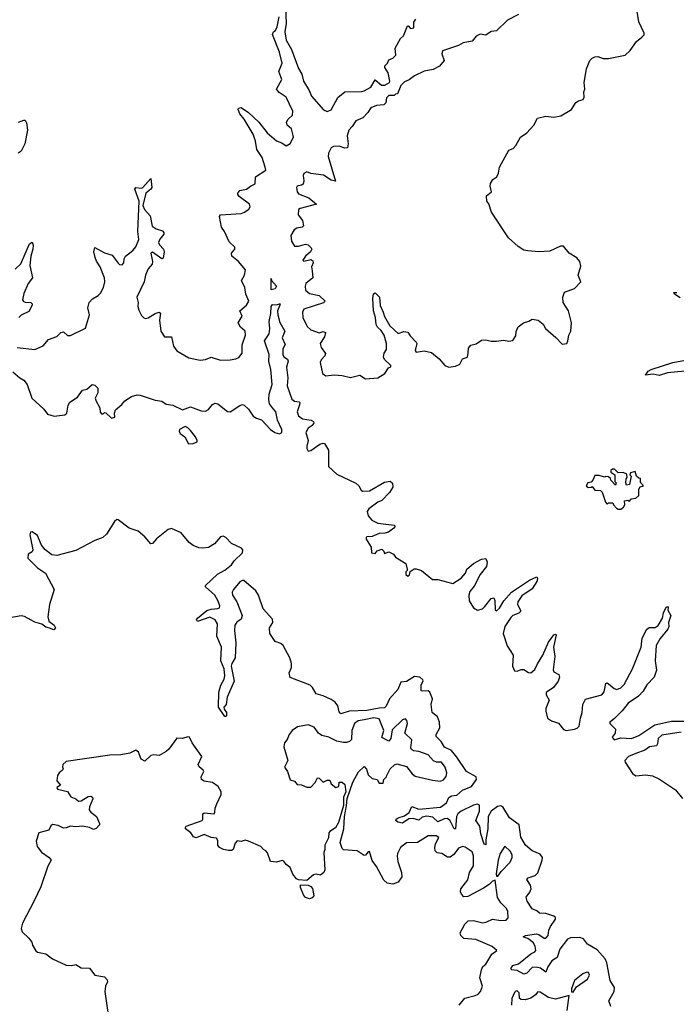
# Model space of a CAD drawing. Extents: x 2494118 to 2687960, y 757339 to 915227.
# Tile 296 of 364: x 2651534 to 2656340, y 845711 to 852914. Entities that reach past the tile are written whole.
import ezdxf

# ---------------------------------------------------------------- set-up
doc = ezdxf.new("R2010")
doc.units = 0

msp = doc.modelspace()

# ---------------------------------------------------------------- linework, layer by layer
at = {"layer": '0CON20XD'}
for points in [[(2653480.5, 853005), (2653485.5, 852884.5), (2653475.5, 852824.5), (2653483.9, 852765), (2653523.8, 852695), (2653575, 852556.2), (2653600, 852515), (2653612.5, 852465), (2653654, 852395), (2653669.2, 852355), (2653756.7, 852255), (2653785, 852242), (2653815, 852254), (2653863.3, 852345), (2653915, 852386.7), (2654035, 852387.5), (2654055, 852392.5), (2654105, 852420), (2654135, 852472.5), (2654182.5, 852435), (2654206.4, 852433.6), (2654240, 852455), (2654243.3, 852465), (2654230, 852525), (2654206.7, 852565), (2654207.5, 852575), (2654227.5, 852595), (2654235, 852620), (2654265, 852632.5), (2654287.5, 852655), (2654282.5, 852705), (2654322.5, 852775), (2654343.3, 852795), (2654371.7, 852868.3), (2654378.3, 852868.3), (2654395, 852850), (2654420, 852855), (2654420, 852895), (2654433.6, 852916.4)], [(2655185, 852952.5), (2655105, 852910), (2655025, 852832.5), (2654985, 852826.7), (2654945, 852800), (2654905, 852807.5), (2654875, 852792.5), (2654845, 852757.5), (2654780, 852745), (2654745, 852723.8), (2654630, 852685), (2654623.3, 852665), (2654640, 852615), (2654606.4, 852573.6), (2654561.7, 852548.3), (2654495, 852537.5), (2654425, 852503.8), (2654385, 852473.3), (2654351.7, 852458.3), (2654325, 852432.5), (2654298.3, 852371.7), (2654285, 852370), (2654275, 852360), (2654235, 852360), (2654218.3, 852341.7), (2654213.3, 852305), (2654198.3, 852291.7), (2654145, 852286.7), (2654105, 852270), (2654083.3, 852235), (2654045, 852196.7), (2653995, 852173.3), (2653968.8, 852131.2), (2653943.3, 852105), (2653932, 852065), (2653938.9, 852005), (2653932.7, 851977.3), (2653915, 851974.2), (2653871.7, 851988.3), (2653830, 851985), (2653815, 851976.7), (2653795, 851936.7), (2653791.7, 851911.7), (2653846.7, 851733.3), (2653815, 851738.9), (2653756.8, 851776.8), (2653665, 851789.2), (2653635, 851800), (2653615, 851787.8), (2653608.2, 851775), (2653614.4, 851735), (2653609.1, 851710.9), (2653597.8, 851702.2), (2653565, 851696.7), (2653559.7, 851685), (2653565.2, 851655.2), (2653575, 851639.1), (2653649.4, 851609.4), (2653705.6, 851565), (2653586.8, 851533.2), (2653576, 851525), (2653572, 851485), (2653603.8, 851445), (2653612.2, 851405), (2653601.2, 851395), (2653562.2, 851387.8), (2653542.5, 851377.5), (2653519.2, 851335), (2653524.2, 851294.2), (2653545, 851256), (2653575.8, 851255.8), (2653625, 851272.5), (2653645, 851266.7), (2653668.6, 851245), (2653671.4, 851235), (2653663.6, 851216.4), (2653625.8, 851185), (2653606.7, 851155), (2653615, 851146.7), (2653665, 851158.9), (2653680.3, 851150.3), (2653682.5, 851135), (2653670.8, 851105), (2653673.8, 851076.2), (2653678.9, 851025), (2653629.4, 850985), (2653622.9, 850965), (2653625.7, 850935), (2653655, 850911.8), (2653725.3, 850895.3), (2653770.8, 850855), (2653757.1, 850842.9), (2653614.5, 850795), (2653604.4, 850775), (2653606, 850735), (2653638.9, 850668.9), (2653664, 850644), (2653725, 850622.7), (2653755, 850632.8), (2653773.5, 850625), (2653765.4, 850595), (2653732.7, 850545), (2653740.4, 850515), (2653771.5, 850471.5), (2653768.8, 850455), (2653741.2, 850425), (2653734.6, 850405), (2653750.8, 850325), (2653775, 850307.5), (2653836.3, 850316.3), (2653895, 850311.1), (2653955, 850297.5), (2654023.6, 850313.6), (2654065, 850286.7)], [(2654065, 850286.7), (2654155, 850293.8), (2654207.5, 850325), (2654233.6, 850366.4), (2654250, 850375), (2654250, 850385), (2654205, 850428.8), (2654196, 850445), (2654202.9, 850475), (2654219.8, 850500.2), (2654219.6, 850545), (2654200.8, 850605), (2654180.1, 850640.1), (2654151.9, 850665), (2654143.3, 850683.3), (2654137.3, 850735), (2654123.1, 850785), (2654117.8, 850875), (2654125, 850907.5), (2654135, 850916.7), (2654168.6, 850885), (2654172.6, 850822.6), (2654195.3, 850775.3), (2654203.2, 850743.2), (2654244.5, 850675), (2654305, 850619.2), (2654345, 850633.8), (2654375, 850627.5), (2654391.7, 850601.7), (2654436.7, 850555), (2654440, 850545), (2654430, 850495), (2654435, 850482.5), (2654495, 850492.5), (2654549.5, 850479.5), (2654605, 850432.5), (2654645, 850383.3), (2654675, 850371.2), (2654725, 850378.8), (2654756, 850394), (2654775, 850433.8), (2654812.5, 850445), (2654816.4, 850473.6), (2654818.3, 850511.7), (2654837, 850533), (2654875, 850542.5), (2654915, 850568.6), (2654945, 850572.9), (2654985, 850563.3), (2655025, 850563.3), (2655075, 850570), (2655115, 850561.2), (2655143.6, 850566.4), (2655165, 850600), (2655168.3, 850631.7), (2655183.6, 850666.4), (2655223, 850697), (2655261.7, 850708.3), (2655285, 850722.5), (2655330, 850715), (2655365, 850687.5), (2655382.5, 850655), (2655459.3, 850589.3), (2655505, 850540), (2655540, 850545), (2655547.5, 850565), (2655552.5, 850605), (2655567.5, 850635), (2655573.3, 850695), (2655551.2, 850785), (2655511.2, 850845), (2655508.8, 850885), (2655520.7, 850919.3), (2655595, 850946.7), (2655642.5, 850995), (2655622, 851045), (2655641.7, 851111.7), (2655634, 851145), (2655611.7, 851171.7), (2655556.1, 851206.1), (2655515, 851257.5), (2655493, 851257), (2655415, 851221.2), (2655335, 851216), (2655252.7, 851222.7), (2655225, 851228.8), (2655182.5, 851255), (2655111.7, 851318.3), (2654986.7, 851505), (2654967, 851567), (2654952.5, 851585), (2654950, 851625), (2654987.5, 851655), (2654976.7, 851695), (2654980, 851715), (2654997.5, 851745), (2655027.5, 851765), (2655039.3, 851790.7), (2655046.7, 851835), (2655115, 851960), (2655145, 851972.5), (2655165, 851992.5), (2655200, 852055), (2655245, 852086.7), (2655297.7, 852142.3), (2655325, 852192.5), (2655385, 852208.8), (2655445, 852201.2), (2655495, 852211.2), (2655574.2, 852255.8), (2655605, 852306.7), (2655625, 852320), (2655659.5, 852330.5), (2655666.4, 852346.4), (2655662.5, 852385), (2655670, 852405), (2655666.2, 852455), (2655682.5, 852555), (2655707.5, 852615), (2655725, 852632.5), (2655745, 852642.5), (2655765, 852643.3), (2655805, 852630), (2655845, 852630), (2655965, 852653.3), (2656001.7, 852688.3), (2656050, 852755), (2656087.5, 852785), (2656106.1, 852803.9), (2656106.2, 852815), (2656066.8, 852896.8), (2656053.1, 852973.1)], [(2651515, 850514.6), (2651645, 850500.8), (2651705, 850528.8), (2651745, 850573.3), (2651805, 850596.7), (2651835, 850626.7), (2651855, 850630), (2651885, 850603.3), (2651905, 850603.3), (2652015, 850657.5), (2652044.2, 850755), (2652032.5, 850805), (2652042, 850845), (2652067.6, 850872.4), (2652107.5, 850895), (2652126.4, 850913.6), (2652147.5, 850955), (2652158, 850995), (2652155.7, 851025), (2652122.5, 851105), (2652096.1, 851146.1), (2652087.5, 851175), (2652077.5, 851215), (2652085, 851246.7), (2652155, 851208.1), (2652212, 851192), (2652255, 851132), (2652265, 851124), (2652285, 851121.2), (2652295.8, 851134.2), (2652298.8, 851165), (2652307.5, 851185), (2652363.3, 851225), (2652385, 851253.3), (2652406.9, 851305), (2652400, 851365), (2652407.5, 851585), (2652378, 851675), (2652385, 851686), (2652425, 851680.8), (2652435, 851685.7), (2652495, 851752.5), (2652501.2, 851685), (2652495, 851673.3), (2652456.2, 851645), (2652435.6, 851555), (2652448, 851525), (2652489.1, 851479.1), (2652504.2, 851404.2), (2652533.2, 851383.2), (2652578.6, 851368.6), (2652590, 851355), (2652590, 851345), (2652560.8, 851309.2), (2652550, 851285), (2652557.4, 851267.4), (2652587.5, 851235), (2652590.8, 851215), (2652585, 851170), (2652575, 851163.3), (2652505, 851213.3), (2652494, 851205), (2652505.8, 851145), (2652504.3, 851125.7), (2652475, 851090), (2652454.3, 851045), (2652446, 850995), (2652392.5, 850885), (2652402, 850845), (2652398.8, 850815), (2652405, 850790), (2652425, 850750), (2652441.7, 850731.7), (2652455, 850726.7), (2652475, 850732), (2652524.5, 850765.5), (2652555, 850773.3), (2652565, 850767.5), (2652557.1, 850715), (2652566, 850635), (2652593.9, 850593.9), (2652645, 850593.8), (2652660.5, 850525), (2652685, 850491.9), (2652771.1, 850441.1), (2652855, 850422.5), (2652895, 850427.5), (2652935.4, 850445.4), (2653005, 850423.9), (2653075, 850424.5), (2653116.8, 850433.2), (2653138.3, 850441.7), (2653163.1, 850475), (2653163.5, 850535), (2653186.6, 850605), (2653184.1, 850634.1), (2653150, 850665), (2653133.1, 850695), (2653161.8, 850745), (2653146.5, 850785), (2653194.6, 850825), (2653210.4, 850855), (2653189.5, 850905), (2653182.1, 850955), (2653156.7, 851005), (2653180.8, 851045), (2653187.9, 851085), (2653135, 851144.6), (2653087.3, 851185), (2653084.6, 851205.4), (2653108.8, 851235), (2653110, 851250), (2653067.9, 851287.9), (2653032.5, 851365), (2653010.8, 851395), (2652997.1, 851475), (2653005, 851486.5), (2653155, 851495.7), (2653180, 851505), (2653211.7, 851528.3), (2653221.2, 851545), (2653215.8, 851565), (2653141.2, 851621.2), (2653131.1, 851635), (2653131.5, 851645), (2653146, 851664), (2653193.8, 851675), (2653223, 851697), (2653257.6, 851712.4), (2653260, 851765), (2653335, 851813.3), (2653331.2, 851835), (2653310, 851905), (2653270, 851965), (2653260.5, 852025), (2653242.2, 852075), (2653177, 852187), (2653145.8, 852225), (2653132.3, 852257.7), (2653135, 852266.7), (2653155, 852272), (2653209.2, 852235), (2653284, 852164), (2653345, 852085.7), (2653415, 852027.5), (2653452.9, 852012.9), (2653485, 851990), (2653515, 852007.5), (2653537.5, 852055), (2653536.4, 852066.4), (2653523.3, 852115), (2653491.9, 852141.9), (2653488, 852165), (2653498.8, 852185), (2653530, 852215), (2653532.9, 852245), (2653485, 852345.8), (2653432.2, 852382.2), (2653414.2, 852405), (2653452, 852475), (2653431.4, 852535), (2653455.6, 852595), (2653435.4, 852675), (2653385.7, 852805), (2653391.2, 852825), (2653405.5, 852834.5), (2653418.6, 852861.4), (2653432.9, 852935)], [(2651525, 852163.3), (2651565, 852177.5), (2651575, 852177.5), (2651585, 852160), (2651590, 852105), (2651571.6, 852005), (2651545, 851952.3), (2651521.9, 851938.1)], [(2651500.9, 851089.1), (2651541.7, 851128.3), (2651605, 851274.2), (2651625, 851286.7), (2651632.5, 851265), (2651630.6, 851235), (2651616.7, 851185), (2651608.8, 851115), (2651627.1, 851025), (2651596, 850984), (2651565, 850910), (2651555.5, 850865), (2651562.6, 850852.6), (2651575, 850846.5), (2651616.7, 850845), (2651625.6, 850835.6), (2651625.6, 850825), (2651602, 850778), (2651545, 850752.5), (2651526.7, 850735)], [(2653375, 850937.5), (2653375, 851020), (2653377, 851007), (2653413.3, 850965), (2653405, 850944), (2653375, 850937.5)], [(2656369.2, 850879.2), (2656326.7, 850905), (2656322.3, 850917.7), (2656345, 850919.2)], [(2651485, 850338.8), (2651534, 850294), (2651565, 850276.9), (2651589.4, 850245), (2651623.3, 850145), (2651710, 850065), (2651738.8, 850028.8), (2651786.4, 850013.6), (2651865, 850023.3), (2651878.8, 850035), (2651888.8, 850095), (2651901.2, 850115), (2651957.1, 850152.9), (2651995, 850203.3), (2652025, 850211.2), (2652065, 850246), (2652085, 850241.2), (2652107.1, 850217.1), (2652105.7, 850185), (2652086.7, 850145), (2652095, 850122.5), (2652120, 850075), (2652123, 850043), (2652131.7, 850031.7), (2652145, 850030), (2652155, 850040), (2652165, 850037.5), (2652205, 850000), (2652230, 850005), (2652227.5, 850035), (2652235, 850060), (2652281.7, 850098.3), (2652302.5, 850125), (2652353.2, 850156.8), (2652395, 850168.6), (2652415, 850167.5), (2652525, 850130), (2652574.1, 850124.1), (2652605, 850102), (2652655, 850094), (2652725, 850060), (2652785, 850081.2), (2652861.7, 850051.7), (2652895, 850050), (2652915, 850061.2), (2652945, 850099.2), (2652965, 850108.1), (2652985, 850103.1), (2653055, 850048), (2653075, 850044), (2653145, 850092), (2653165, 850098), (2653176.7, 850095), (2653210, 850065), (2653244.2, 850014.2), (2653268.3, 849998.3), (2653305, 849986.7), (2653370.8, 849915), (2653402, 849895), (2653435, 849883.3), (2653452.9, 849895), (2653452.5, 849915), (2653420.7, 849985), (2653408.6, 850045), (2653384.7, 850074.7), (2653363, 850103), (2653357.2, 850135), (2653360.5, 850175), (2653381.4, 850245), (2653372.1, 850355), (2653357.1, 850415), (2653360.6, 850465), (2653327.1, 850565), (2653360, 850615), (2653364.6, 850654.6), (2653359.1, 850705), (2653372.7, 850765), (2653375, 850816.7), (2653385, 850829.2), (2653415, 850828), (2653435, 850836.2), (2653440, 850835), (2653438, 850825), (2653421.9, 850785), (2653422.9, 850755), (2653437.7, 850697.7), (2653475.8, 850635), (2653454.4, 850585.6), (2653477.6, 850537.6), (2653461.2, 850505), (2653461.2, 850465), (2653468.6, 850448.6), (2653495, 850430), (2653499.5, 850415), (2653487.8, 850372.2), (2653496.1, 850295), (2653492.3, 850235), (2653525, 850137.5), (2653545, 850122.2), (2653578.8, 850118.8), (2653584.3, 850114.3), (2653582.7, 850097.3), (2653566.1, 850045), (2653575.5, 850015), (2653605, 849994.6), (2653668, 849985), (2653684.2, 849975), (2653686.9, 849965), (2653675, 849945.7), (2653644.4, 849925), (2653629.1, 849895), (2653646.2, 849835), (2653635.7, 849795), (2653636, 849776), (2653645, 849757.5), (2653665, 849761.2), (2653731.1, 849808.9), (2653755, 849815.6), (2653765, 849812.5), (2653794.3, 849765), (2653793.3, 849645), (2653855, 849590), (2653995, 849524.2), (2654016.2, 849505), (2654032.7, 849472.7), (2654044.3, 849464.3), (2654095, 849467.3), (2654205, 849530.9), (2654245, 849537.5), (2654263, 849523), (2654266, 849495), (2654240, 849455), (2654185, 849397.5), (2654154.4, 849385.6), (2654088.8, 849335), (2654078.1, 849315), (2654085.7, 849285), (2654111.9, 849251.9), (2654155, 849230), (2654214.5, 849224.5), (2654276.7, 849215), (2654280, 849205), (2654273.3, 849195), (2654234.5, 849165.5), (2654207.1, 849157.1), (2654164.4, 849155.6), (2654115, 849133.3), (2654075, 849130), (2654070, 849125), (2654070, 849115), (2654107.5, 849055), (2654110, 849015), (2654135, 849010), (2654151.7, 849028.3), (2654185, 849040), (2654200, 849025), (2654205, 849010), (2654235, 849020), (2654270, 849005), (2654285, 848982.5), (2654360, 848935), (2654370, 848895), (2654370, 848885), (2654360, 848875), (2654360, 848855), (2654375, 848842.5), (2654387, 848853), (2654391.7, 848878.3), (2654422.5, 848897.5), (2654435, 848898), (2654475, 848884), (2654555, 848820), (2654595, 848818.8), (2654705, 848790), (2654765, 848828.1), (2654796.7, 848865), (2654807.8, 848895), (2654855.7, 848935), (2654915, 848967.5), (2654945, 848972.5), (2654956, 848945), (2654950.8, 848915), (2654905, 848854.3), (2654860.6, 848769.4), (2654829.9, 848730.1), (2654822.3, 848705), (2654825, 848663.8), (2654855, 848611.4), (2654885, 848594.4), (2654920.8, 848605)], [(2656402.4, 850342.4), (2656275, 850330.5), (2656215, 850310), (2656171.7, 850321.7), (2656113.8, 850313.8), (2656135, 850343.8), (2656156.2, 850355), (2656315, 850406.9), (2656435, 850427.5)], [(2652770.7, 849810.7), (2652805, 849812.5), (2652832.5, 849825), (2652833.3, 849835), (2652822, 849862), (2652785, 849907.5), (2652765, 849927.5), (2652745, 849936.7), (2652705, 849916.2), (2652702, 849905), (2652707.7, 849887.7), (2652741.7, 849861.7), (2652770.7, 849810.7)], [(2655935, 849333.3), (2655953, 849347), (2655962.5, 849365), (2655960, 849395), (2655985, 849400), (2655995, 849390), (2656011.7, 849408.3), (2656045, 849412.5), (2656067, 849433), (2656065, 849480), (2656075, 849497.5), (2656100, 849505), (2656078.3, 849528.3), (2656078.3, 849558.3), (2656065, 849560), (2656050, 849575), (2656038.3, 849608.3), (2656005, 849600), (2656000, 849585), (2656010, 849575), (2655997, 849513), (2655975, 849510), (2655970, 849525), (2655972.5, 849555), (2655980, 849565), (2655978.3, 849588.3), (2655951.7, 849601.7), (2655915, 849600), (2655887, 849627), (2655873, 849627), (2655860, 849615), (2655860, 849605), (2655890, 849585), (2655890, 849535), (2655900, 849525), (2655895, 849510), (2655860, 849545), (2655858.3, 849558.3), (2655845, 849570), (2655825, 849572.5), (2655815, 849567.5), (2655775, 849580), (2655745, 849580), (2655730, 849545), (2655718.3, 849531.7), (2655693.6, 849526.4), (2655680, 849505), (2655695, 849492.5), (2655717, 849493), (2655725, 849500), (2655745, 849472.5), (2655785, 849470), (2655797, 849457), (2655822.5, 849385), (2655835, 849370), (2655845, 849380), (2655875, 849380), (2655880, 849365), (2655901.7, 849341.7), (2655915, 849333.3), (2655935, 849333.3)], [(2655240.8, 846495), (2655268.6, 846531.4), (2655278.6, 846555), (2655272.6, 846582.6), (2655246, 846625), (2655255, 846637.1), (2655307, 846653), (2655326.3, 846673.7), (2655359.4, 846765), (2655361.4, 846785), (2655345, 846810.6), (2655284.2, 846835), (2655236.9, 846875), (2655203.5, 846933.5), (2655190.9, 847025), (2655119.4, 847075), (2655071.1, 847155), (2655055, 847163.8), (2655031, 847159), (2654985.4, 847124.6), (2654963.4, 847085), (2654961.5, 846995), (2654946.2, 846915), (2654945, 846877.5), (2654935, 846883.8), (2654909.6, 846959.6), (2654901.9, 847015), (2654874.1, 847055), (2654899.6, 847125), (2654898.9, 847168.9), (2654885.2, 847175.2), (2654855, 847168.9), (2654765.9, 847124.1), (2654740.8, 847105), (2654730.6, 847085), (2654725, 846994), (2654715, 846994.3), (2654684.6, 847054.6), (2654665, 847070.9), (2654641.9, 847068.1), (2654595, 847046), (2654559.3, 847079.3), (2654515, 847088), (2654480.6, 847079.4), (2654455, 847057.9), (2654415, 847070.3), (2654383, 847067), (2654335, 847036.7), (2654302.6, 847042.6), (2654287.5, 847055), (2654288.9, 847065), (2654304.4, 847075), (2654350.6, 847089.4), (2654384.6, 847115), (2654405, 847159.4), (2654455, 847139.7), (2654615, 847153.6), (2654658.7, 847185), (2654675, 847225.4), (2654695, 847235.3), (2654735, 847242), (2654775, 847276.9), (2654841.6, 847305), (2654877.7, 847355), (2654876.2, 847375), (2654803.6, 847413.6), (2654735, 847519.7), (2654695, 847568.1), (2654642.5, 847592.5), (2654620, 847635), (2654581.5, 847671.5), (2654582.5, 847685), (2654610.4, 847735), (2654607.5, 847775), (2654592.5, 847815), (2654554.2, 847845), (2654545.8, 847905), (2654556.2, 847945), (2654535.8, 847995), (2654524.4, 848004.4), (2654485, 848000.8), (2654473.8, 848005), (2654473.8, 848045), (2654486.7, 848076.7), (2654485.5, 848085.5), (2654463.8, 848105), (2654425, 848109.6), (2654365, 848073.1), (2654325, 848068.5), (2654301, 848015), (2654240.7, 847945), (2654217.5, 847892.5), (2654205, 847880.6), (2654165, 847878.7), (2654075, 847861.1), (2653945.2, 847854.8), (2653885, 847835.6), (2653871.7, 847851.7), (2653862.4, 847895), (2653842.7, 847922.7), (2653815, 847942.1), (2653755, 847968.8), (2653705, 847982.7), (2653678.3, 848028.3), (2653660, 848045), (2653513.1, 848103.1), (2653506.2, 848135), (2653522.4, 848175), (2653524.8, 848205), (2653512.2, 848245), (2653462.7, 848335), (2653445, 848351.1), (2653405, 848365.6), (2653366.2, 848425), (2653363.5, 848465), (2653386.8, 848503.2), (2653385, 848527.5), (2653315.4, 848605), (2653282.5, 848705), (2653263.7, 848735), (2653175, 848810.7), (2653165, 848812.2), (2653145, 848800.7), (2653098.1, 848745), (2653088.4, 848725), (2653090.8, 848705), (2653122.8, 848655), (2653162.9, 848555), (2653155, 848529.2), (2653122.9, 848507.1), (2653109.6, 848485), (2653106.1, 848445), (2653116.2, 848356.2), (2653110.4, 848245), (2653086.2, 848205), (2653081, 848185), (2653102.9, 848075), (2653052.6, 847957.4), (2653045.4, 847905), (2653028, 847885), (2653030.3, 847870.3), (2653046.9, 847845), (2653046.7, 847823.3), (2653045, 847817.5), (2653035, 847816.7), (2652989.2, 847885), (2652990.8, 847995), (2653006.4, 848045), (2653031.1, 848088.9), (2653034.7, 848115.3), (2653029.6, 848165), (2653007.3, 848225), (2653012, 848325), (2652978.2, 848405), (2652980.8, 848495), (2652964, 848524), (2652925, 848543.5), (2652835, 848510.8), (2652827.5, 848525), (2652835, 848537.1), (2652905, 848592.9), (2652935, 848602.2), (2652985, 848605.6), (2652997.3, 848612.7), (2652998.9, 848625), (2652985.4, 848664.6), (2652963.4, 848705), (2652894.4, 848765), (2652893.3, 848775), (2652981.6, 848858.4), (2653035, 848886.7), (2653084.4, 848925), (2653104.6, 848955), (2653164.6, 849015), (2653168.2, 849035), (2653158.7, 849048.7), (2653085, 849083.2), (2653044, 849125), (2653023.8, 849136.2), (2653005, 849131.8), (2652959.2, 849080.8), (2652916.9, 849053.1), (2652875, 849047.2), (2652845, 849050.7), (2652805, 849068.2), (2652775, 849090), (2652715, 849160.8), (2652645, 849192.7), (2652620, 849185), (2652534.3, 849115.7), (2652505, 849083.3), (2652495, 849080.5), (2652450.3, 849130.3), (2652401.7, 849171.7), (2652335, 849193.9), (2652255, 849254.5), (2652245, 849256.5), (2652227.2, 849242.8), (2652170.3, 849149.7), (2652142.9, 849125), (2652085, 849102.9), (2651945, 849031.7), (2651805, 848994.9), (2651770.3, 849000.3), (2651718.6, 849038.6), (2651690.5, 849075), (2651665, 849140), (2651625, 849166.7), (2651613.8, 849165), (2651608.6, 849145), (2651631.1, 849035), (2651625, 849022), (2651595.9, 849004.1), (2651594.2, 848975), (2651665, 848903.5), (2651722, 848865), (2651786.7, 848745), (2651751.5, 848635), (2651740, 848545), (2651748, 848515), (2651787.5, 848485), (2651795.9, 848464.1), (2651785, 848451.2), (2651751.7, 848461.7), (2651725, 848470.8), (2651695, 848492.5), (2651645, 848506.2), (2651568.9, 848548.9), (2651545, 848553.1), (2651447, 848537)], [(2654920.8, 848605), (2654939.9, 848620.1), (2654985, 848680.6), (2655005, 848685.7), (2655012.9, 848665), (2655014, 848595), (2655025, 848590), (2655045, 848608.6), (2655077.8, 848662.2), (2655133.1, 848726.9), (2655265, 848813.8), (2655318.8, 848838.8), (2655323.8, 848825), (2655320, 848805), (2655285, 848750.8), (2655210.7, 848699.3), (2655180.4, 848655), (2655177.5, 848635), (2655200.9, 848595), (2655200.5, 848585), (2655187.5, 848572.5), (2655144, 848556), (2655128.5, 848541.5), (2655085.2, 848474.8), (2655074, 848425), (2655102.4, 848332.4), (2655145, 848266.2), (2655140.4, 848185), (2655155, 848150), (2655175, 848147.8), (2655205, 848160), (2655225, 848160.6), (2655258.8, 848138.8), (2655275, 848137.1), (2655305, 848160), (2655325, 848201.9), (2655364.3, 848265.7), (2655405, 848361.4), (2655445, 848414), (2655455, 848420), (2655460, 848415), (2655442, 848325), (2655451.1, 848255), (2655439.1, 848159.1), (2655445, 848142.9), (2655480, 848125), (2655485.6, 848105), (2655474.5, 848075), (2655441.3, 848028.7), (2655387.9, 847992.1), (2655387.1, 847975), (2655408.6, 847935), (2655385.7, 847875), (2655385.8, 847855), (2655397.5, 847805), (2655426.1, 847786.1), (2655478.8, 847768.8), (2655515, 847722.5), (2655533.6, 847713.6), (2655595.7, 847724.3), (2655615, 847731.2), (2655630, 847745), (2655638.5, 847805), (2655652.2, 847845), (2655655.5, 847905), (2655675, 847944.2), (2655795, 847976.2), (2655813.4, 847996.6), (2655825, 848058), (2655835, 848064), (2655856.5, 848045), (2655885, 848020.8), (2655905, 848015.3), (2655935, 848026.7), (2655959.1, 848050.9), (2656020, 848165), (2656083.5, 848325), (2656090.4, 848389.6), (2656124.5, 848455.5), (2656142.2, 848467.8), (2656185, 848468.2), (2656207.2, 848482.7), (2656238.5, 848535), (2656247.1, 848575), (2656265, 848616.7), (2656275, 848622.5), (2656280, 848615), (2656278.8, 848595), (2656300, 848555), (2656283.8, 848505), (2656285.9, 848474.1), (2656278.8, 848455), (2656222.3, 848387.7), (2656192.3, 848335), (2656184.5, 848225), (2656195.5, 848155), (2656179.1, 848105), (2656125, 848047.8), (2656097, 848003), (2656064.4, 847965.6), (2655987.5, 847915), (2655945, 847858.9), (2655888.9, 847801.1), (2655853.8, 847775), (2655853.8, 847765), (2655894.2, 847724.2), (2655892, 847695), (2655870, 847665), (2655886.1, 847646.1), (2655935, 847661.5), (2656013.3, 847655), (2656065, 847676.5), (2656183.1, 847756.9), (2656305, 847783.1), (2656395, 847783.5)], [(2654751.4, 845705), (2654793.1, 845756.9), (2654869.2, 845775), (2654889.4, 845785), (2654907.5, 845805), (2654920.8, 845845), (2654902.5, 845905), (2654913.3, 845963.3), (2654925, 845987.5), (2654946.1, 846003.9), (2654991.2, 846078.8), (2655027.5, 846105), (2654992.5, 846135), (2654874, 846185), (2654785, 846193.5), (2654763.9, 846213.9), (2654758.6, 846235), (2654792.1, 846297.9), (2654817.9, 846322.1), (2654855, 846325.6), (2654925, 846307.8), (2654954.5, 846315.5), (2654995, 846334.4), (2655055, 846323.3), (2655095, 846326), (2655108.6, 846345), (2655107.7, 846392.3), (2655094.2, 846415), (2655054.7, 846454.7), (2655032.7, 846492.7), (2655015, 846620), (2654995, 846612), (2654971.2, 846588.8), (2654928.6, 846561.4), (2654815, 846500.6), (2654785, 846498.6), (2654768, 846518), (2654760.6, 846535), (2654762.9, 846555), (2654815, 846621.4), (2654827.3, 846675), (2654856.1, 846725), (2654856.5, 846796.5), (2654845, 846827.5), (2654795, 846861.4), (2654775, 846866.9), (2654745, 846853.5), (2654711.9, 846808.1), (2654685, 846788), (2654665, 846788), (2654625, 846815.3), (2654589.8, 846819.8), (2654576.2, 846835), (2654572.4, 846857.6), (2654578.5, 846885), (2654601.7, 846931.7), (2654583.2, 846943.2), (2654525, 846943.1), (2654445.4, 846894.6), (2654366.2, 846893.8), (2654322.2, 846857.8), (2654299.2, 846815), (2654298.1, 846795), (2654302.5, 846755), (2654329.1, 846675), (2654331.5, 846645), (2654305, 846604.2), (2654265, 846590.8), (2654225, 846597.8), (2654198.7, 846618.7), (2654145, 846720), (2654115, 846764), (2654095, 846830), (2654085, 846826.2), (2654065, 846802), (2654055, 846800), (2654003.9, 846833.9), (2653905, 846842.5), (2653895, 846850), (2653879.4, 846895), (2653905.8, 846995), (2653910.8, 847085), (2653927.3, 847162.7), (2653931.9, 847218.1), (2653972.9, 847337.1), (2654015, 847412.5), (2654055, 847450), (2654071.7, 847431.7), (2654085, 847390), (2654113, 847363), (2654150, 847355), (2654165, 847330), (2654195, 847330), (2654200, 847355), (2654220, 847375), (2654222.5, 847385), (2654247, 847433), (2654277.7, 847462.3), (2654295, 847470), (2654365, 847450), (2654406.8, 847396.8), (2654429.2, 847379.2), (2654555, 847350), (2654615, 847343.3), (2654635, 847352.9), (2654655, 847376.7), (2654659.5, 847405), (2654648.9, 847445), (2654621.9, 847481.9), (2654585, 847482.5), (2654562.1, 847492.1), (2654525, 847537.3), (2654455, 847561.2), (2654416.4, 847566.4), (2654402.5, 847575), (2654397.8, 847587.8), (2654403.6, 847645), (2654352.9, 847695), (2654372.9, 847765), (2654368, 847788), (2654358.6, 847798.6), (2654335, 847791.1), (2654261, 847719), (2654249.5, 847655), (2654235, 847636), (2654185, 847662.5), (2654198.5, 847715), (2654165, 847800.5), (2654126.8, 847806.8), (2654056.6, 847793.4), (2654012.5, 847785), (2653984.4, 847765), (2653964.4, 847715), (2653961.7, 847648.3), (2653947.5, 847635), (2653925, 847627.5), (2653905, 847625.6), (2653855, 847635.6), (2653796.1, 847666.1), (2653745, 847678.5), (2653721.5, 847695), (2653689.8, 847739.8), (2653645, 847755.8), (2653568.3, 847741.7), (2653527.5, 847715), (2653505.8, 847684.2), (2653492.3, 847647.7), (2653473.3, 847625), (2653467.5, 847595), (2653496.7, 847495), (2653472.5, 847445), (2653493.6, 847413.6), (2653515, 847352.5), (2653545, 847342.5), (2653565, 847320), (2653597, 847317), (2653635, 847300), (2653665, 847300), (2653696.1, 847333.9), (2653715, 847367.5), (2653726.1, 847366.1), (2653755, 847337.5), (2653785, 847350), (2653805, 847350), (2653813.6, 847323.6), (2653848.3, 847298.3), (2653870, 847305), (2653873, 847337), (2653895, 847337.5), (2653915, 847320), (2653920.8, 847265), (2653904.3, 847225.7), (2653904.2, 847165), (2653867.8, 847042.2), (2653845, 847002.5), (2653805, 846976.7), (2653796.7, 846965), (2653795, 846930), (2653767.5, 846875), (2653767.5, 846845), (2653759.3, 846820.7), (2653767.5, 846695), (2653761.2, 846675), (2653737, 846657), (2653705, 846663.3), (2653685, 846658.8), (2653635, 846616.7), (2653575, 846622), (2653560.3, 846630.3), (2653532.7, 846662.7), (2653515, 846712.5), (2653483.6, 846733.6), (2653468.3, 846758.3), (2653455, 846762.5), (2653415, 846750), (2653370, 846755), (2653348.8, 846818.8), (2653336.7, 846835), (2653317.5, 846845), (2653300, 846865), (2653210, 846905), (2653185, 846912.5), (2653155, 846903.3), (2653125, 846906.7), (2653110.5, 846889.5), (2653095.6, 846844.4), (2653085, 846837.5), (2653063, 846837), (2653025, 846843.3), (2652997.8, 846857.8), (2652985.6, 846875), (2652985, 846910), (2652975, 846926), (2652935, 846930.8), (2652885, 846953.1), (2652825, 846930), (2652806.8, 846936.8), (2652787.5, 846965), (2652748.8, 846995), (2652746.7, 847005), (2652753.3, 847015), (2652868.8, 847055), (2652874.2, 847065), (2652874.2, 847105), (2652885, 847112), (2652957.5, 847105), (2652963.6, 847116.4), (2652964, 847145), (2652977.5, 847177.5), (2653010, 847245), (2653008.8, 847265), (2652985.7, 847305.7), (2652944.6, 847334.6), (2652884.6, 847344.6), (2652864.2, 847355), (2652861.4, 847375), (2652880.8, 847415), (2652878, 847425), (2652847.9, 847447.9), (2652839.4, 847465), (2652867.5, 847525), (2652795.6, 847625), (2652776.2, 847665), (2652765, 847668.8), (2652725, 847656.2), (2652685, 847658), (2652625, 847577.5), (2652605, 847561.2), (2652555, 847531.2), (2652515, 847536.2), (2652495, 847532.5), (2652449.3, 847490.7), (2652424.2, 847504.2), (2652402.5, 847555), (2652385, 847570), (2652340.3, 847549.7), (2652275, 847535.8), (2652194.2, 847534.2), (2651875, 847488.6), (2651850, 847465), (2651847, 847447), (2651852.5, 847435), (2651847.5, 847425), (2651824.2, 847405.8), (2651811.2, 847385), (2651807, 847347), (2651832.5, 847315), (2651805, 847297.5), (2651811.2, 847285), (2651885, 847268.8), (2651908.3, 847228.3), (2651944.2, 847214.2), (2651965, 847196.7), (2651985, 847200), (2652035, 847232.5), (2652055, 847234), (2652067.5, 847227.5), (2652070, 847215), (2652045.5, 847155), (2652043.3, 847135), (2652055, 847117.5), (2652095.9, 847085.9), (2652118.6, 847035), (2652117.1, 847025), (2652095, 846997.8), (2652075, 846990.6), (2652045, 847005.4), (2651995, 847015.4), (2651945, 847009.1), (2651905, 847014.3), (2651875, 847002.2), (2651855, 847001.1), (2651815, 847020.6), (2651774, 847026), (2651763, 847017), (2651747.5, 846985), (2651674.4, 846965.6), (2651654.4, 846905), (2651662.9, 846865), (2651694.6, 846825), (2651750, 846785), (2651763.6, 846765), (2651739.2, 846720.8), (2651688.4, 846571.6), (2651639.2, 846469.2), (2651554.7, 846305), (2651545.4, 846265), (2651552.1, 846242.1), (2651601.2, 846195), (2651623.3, 846165), (2651627.5, 846145), (2651652.5, 846102.5), (2651665, 846093.8), (2651725, 846080), (2651774.1, 846044.1), (2651875, 845998.8), (2651913.6, 845996.4), (2651945, 846003.3), (2651985, 845978.8), (2652046, 845976), (2652083.3, 845925), (2652155, 845913.3), (2652175, 845890), (2652176.7, 845875), (2652163.3, 845845), (2652157.5, 845805), (2652196.2, 845535)], [(2656375, 847703.3), (2656235, 847680.8), (2656208.2, 847655), (2656202.8, 847617.2), (2656195, 847603.1), (2656145, 847593.7), (2656109.5, 847570.5), (2656045, 847545.5), (2655991.4, 847525), (2655964.4, 847495), (2655965, 847483.8), (2656018.8, 847398.8), (2656045, 847381.9), (2656115, 847389.1), (2656165, 847383.5), (2656218.1, 847358.1), (2656335, 847279.1), (2656385, 847218)], [(2655035, 846650), (2655057.9, 846682.1), (2655125, 846751.1), (2655140, 846785), (2655138.7, 846805), (2655125, 846832.2), (2655085, 846868.8), (2655051.5, 846815), (2655035.5, 846765.5), (2655022.9, 846665), (2655025, 846650), (2655035, 846650)], [(2653655, 846483.3), (2653625, 846492.5), (2653611.7, 846511.7), (2653590, 846565), (2653590, 846585), (2653645, 846583.8), (2653665, 846573.8), (2653678.3, 846558.3), (2653686.2, 846505), (2653675, 846490), (2653655, 846483.3)], [(2655860, 845695), (2655847, 845737), (2655884.3, 845805.7), (2655887.8, 845835), (2655856.2, 845886.2), (2655830.7, 846015), (2655818.7, 846045), (2655760.8, 846110.8), (2655690.3, 846150.3), (2655661.1, 846191.1), (2655635, 846200.4), (2655565, 846196.7), (2655545, 846187.7), (2655488.3, 846115), (2655467.3, 846055), (2655429.5, 846030.5), (2655400.6, 845985), (2655385, 845946), (2655346.4, 845976.4), (2655315, 845984.2), (2655285, 845980.2), (2655245, 845939.6), (2655225, 845932.5), (2655175, 845959.2), (2655133.6, 845963.6), (2655130.6, 845975), (2655144.1, 845995.9), (2655185, 846006.9), (2655275, 846080), (2655305.3, 846094.7), (2655311.5, 846105), (2655307.8, 846135), (2655295, 846160.5), (2655253.7, 846193.7), (2655218.8, 846205), (2655236.7, 846215), (2655316.3, 846226.3), (2655335, 846222.5), (2655372, 846195), (2655385, 846195.5), (2655402, 846215), (2655407.8, 846255), (2655419.2, 846280.8), (2655455.8, 846335), (2655456, 846346), (2655445, 846356.7), (2655385.9, 846375.9), (2655338.3, 846378.3), (2655320, 846395), (2655285, 846410.8), (2655249.4, 846465), (2655240.8, 846495)], [(2655585, 845801.2), (2655610.7, 845839.3), (2655689.2, 845895), (2655704, 845925), (2655697.5, 845945), (2655685, 845947.5), (2655656.2, 845935), (2655596.2, 845885), (2655572, 845825), (2655573, 845803), (2655585, 845801.2)], [(2655540.6, 845665), (2655556.7, 845776.7), (2655455, 845748), (2655405, 845761.2), (2655345, 845800.6), (2655326.1, 845803.9), (2655308.9, 845781.1), (2655276.1, 845756.1), (2655235, 845743.7), (2655205, 845746), (2655193.4, 845755), (2655190.8, 845795), (2655175, 845809.5), (2655165, 845808.4), (2655155, 845796.9), (2655135.7, 845755), (2655133.2, 845705)]]:
    msp.add_lwpolyline(points, dxfattribs=at)

doc.saveas('drawing.dxf')
